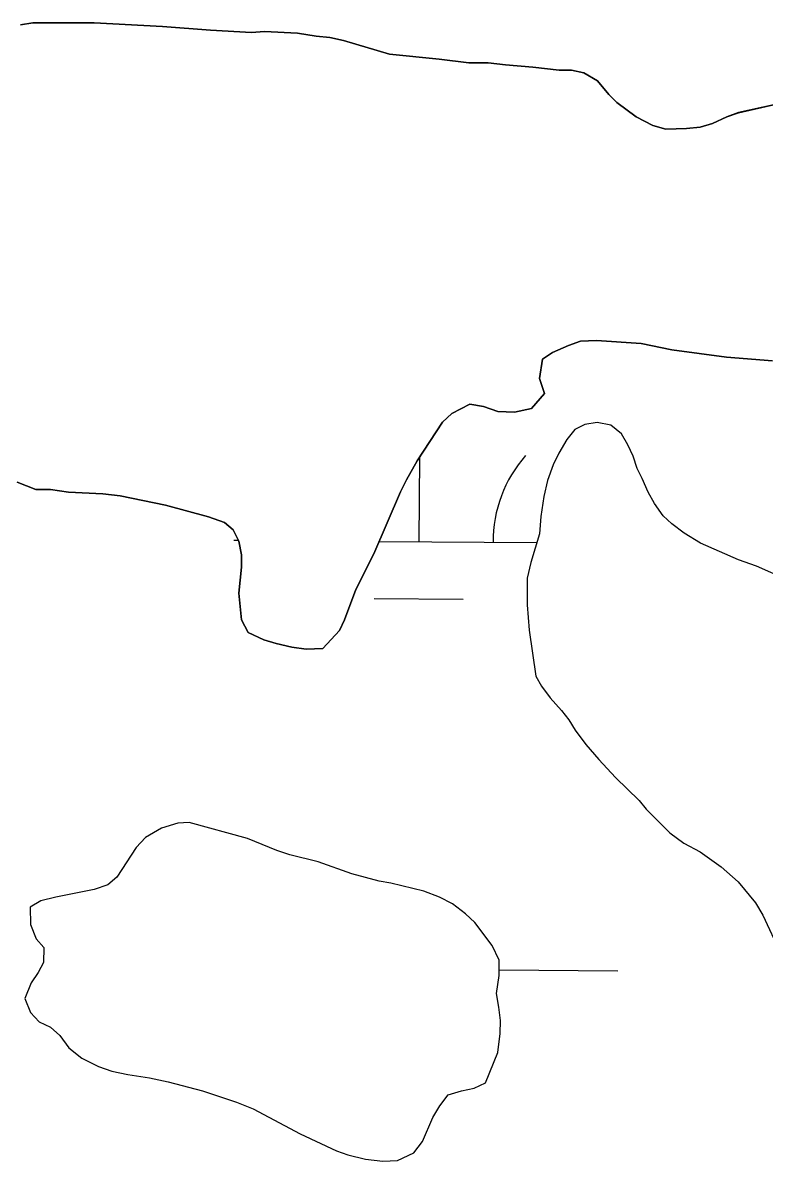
# Model space of a CAD drawing. Extents: x 3271442 to 3309282, y 752266 to 777610.
# Drawn here: x 3297690.1 to 3297890.3, y 768699.2 to 769006.6 of the extents above; entities that cross this region are included whole.
import ezdxf

# ---------------------------------------------------------------- set-up
doc = ezdxf.new("R2010")
doc.units = 0
for name, color, linetype in [('V-SITE-VEGE', 7, 'Continuous'), ('V-TOPO-SHOR', 7, 'Continuous'), ('V-WETL-SWMP', 7, 'Continuous')]:
    doc.layers.add(name, color=color, linetype=linetype)

msp = doc.modelspace()

# ---------------------------------------------------------------- linework, layer by layer
at = {"layer": 'V-SITE-VEGE'}
for points in [[(3297892.79, 768984.48), (3297883.27, 768982.35), (3297880.17, 768981.2), (3297876.28, 768979.45), (3297872.98, 768978.48), (3297869.29, 768978.1), (3297863.67, 768977.91), (3297860.17, 768978.89), (3297855.71, 768981.22), (3297850.47, 768985.11), (3297848.34, 768987.25), (3297845.24, 768990.94), (3297841.55, 768993.08), (3297838.25, 768993.86), (3297834.95, 768993.86), (3297827.77, 768994.65), (3297820.39, 768995.23), (3297815.73, 768995.82), (3297810.49, 768995.83), (3297802.54, 768996.81), (3297789.14, 768998.18), (3297776.72, 769001.88), (3297773.04, 769002.66), (3297769.35, 769003.05), (3297764.3, 769003.84), (3297755.37, 769004.23), (3297751.88, 769004.04), (3297740.81, 769004.64), (3297727.81, 769005.62), (3297709.36, 769006.61), (3297692.86, 769006.63), (3297689.56, 769006.05)], [(3297688.66, 768882.59), (3297693.7, 768880.64), (3297697.58, 768880.64), (3297702.44, 768879.85), (3297711.75, 768879.46), (3297716.41, 768878.87), (3297728.64, 768876.33), (3297740.29, 768873.21), (3297744.55, 768871.66), (3297746.88, 768869.71), (3297748.43, 768866.61), (3297749.2, 768862.92), (3297749.2, 768859.62), (3297748.42, 768852.63), (3297749.18, 768845.44), (3297750.93, 768841.95), (3297755.2, 768840), (3297758.5, 768839.03), (3297762.77, 768838.05), (3297766.65, 768837.47), (3297771.11, 768837.66), (3297775.58, 768842.51), (3297776.94, 768845.42), (3297780.06, 768853.57), (3297784.92, 768863.27), (3297792.12, 768879.95), (3297793.68, 768883.25), (3297796.6, 768888.3), (3297803.4, 768898.77), (3297805.93, 768901.1), (3297810.78, 768903.62), (3297814.47, 768903.03), (3297818.35, 768901.67), (3297822.82, 768901.47), (3297827.48, 768902.43), (3297830.98, 768906.51), (3297829.62, 768910.58), (3297830.4, 768915.83), (3297833.12, 768917.57), (3297837.4, 768919.51), (3297840.7, 768920.67), (3297844.97, 768920.86), (3297857, 768920.07), (3297865.35, 768918.31), (3297880.1, 768916.36), (3297892.52, 768915.37)], [(3297896.73, 768856.16), (3297888.19, 768859.86), (3297883.34, 768861.61), (3297873.06, 768866.09), (3297868.6, 768868.81), (3297865.3, 768871.33), (3297862.97, 768873.47), (3297860.65, 768876.78), (3297858.9, 768879.88), (3297857.35, 768883.57), (3297856, 768886.29), (3297854.84, 768889.59), (3297853.48, 768892.7), (3297851.73, 768895.61), (3297848.83, 768897.95), (3297845.14, 768898.73), (3297841.84, 768898.15), (3297839.12, 768896.79), (3297836.98, 768894.08), (3297834.84, 768890.39), (3297833.29, 768887.29), (3297831.73, 768883.02), (3297830.75, 768878.75), (3297829.97, 768873.31), (3297829.58, 768868.65), (3297827.24, 768860.89), (3297826.26, 768856.62), (3297826.26, 768849.44), (3297826.83, 768842.65), (3297828.57, 768830.22), (3297830.12, 768827.5), (3297832.44, 768824.39), (3297835.54, 768820.9), (3297837.48, 768818.37), (3297839.23, 768815.65), (3297842.13, 768811.76), (3297845.63, 768807.68), (3297850.08, 768802.83), (3297856.48, 768796.61), (3297858.42, 768794.28), (3297864.82, 768787.86), (3297868.51, 768785.14), (3297872.97, 768782.81), (3297878.6, 768778.72), (3297883.25, 768774.64), (3297887.91, 768769.01), (3297889.84, 768765.7), (3297894.68, 768755.41)]]:
    msp.add_lwpolyline(points, dxfattribs=at)
msp.add_lwpolyline([(3297818.38, 768728.62), (3297818.96, 768733.69), (3297819.07, 768737.19), (3297818.62, 768740.79), (3297817.95, 768744.51), (3297818.75, 768749.36), (3297818.75, 768753.53), (3297816.84, 768757.48), (3297812.11, 768763.69), (3297809.63, 768766.06), (3297806.14, 768768.77), (3297802.65, 768770.57), (3297798.36, 768772.16), (3297789.46, 768774.31), (3297786.3, 768774.87), (3297778.98, 768776.8), (3297769.85, 768780.08), (3297762.18, 768782), (3297758.69, 768783.13), (3297750.8, 768786.41), (3297735.02, 768790.72), (3297731.98, 768790.49), (3297727.58, 768789.14), (3297723.29, 768786.67), (3297720.7, 768783.96), (3297715.5, 768775.96), (3297713.13, 768773.82), (3297709.41, 768772.59), (3297699.03, 768770.57), (3297694.97, 768769.56), (3297692.16, 768767.87), (3297692.26, 768763.14), (3297693.72, 768759.3), (3297695.86, 768756.93), (3297695.75, 768752.87), (3297694.28, 768750.17), (3297692.36, 768747.35), (3297690.66, 768743.18), (3297692.24, 768739.35), (3297694.6, 768736.86), (3297697.64, 768735.4), (3297700.12, 768733.14), (3297702.6, 768729.86), (3297706.09, 768727.04), (3297710.6, 768724.78), (3297714.21, 768723.54), (3297718.49, 768722.64), (3297724.35, 768721.72), (3297729.42, 768720.7), (3297738.67, 768718.21), (3297747.79, 768715.16), (3297752.3, 768713.35), (3297765.03, 768706.58), (3297774.84, 768702.06), (3297777.88, 768700.92), (3297782.61, 768699.79), (3297787.35, 768699.22), (3297791.29, 768699.44), (3297795.69, 768701.47), (3297798.06, 768704.51), (3297800.78, 768711.05), (3297802.7, 768714.2), (3297804.96, 768717.13), (3297808.56, 768718.25), (3297811.95, 768718.93), (3297814.99, 768720.39)], close=True, dxfattribs=at)
at = {"layer": 'V-TOPO-SHOR'}
for points in [[(3297689.56, 769006.05), (3297692.86, 769006.63), (3297709.36, 769006.61), (3297727.81, 769005.62), (3297740.81, 769004.64), (3297751.88, 769004.04), (3297755.37, 769004.23), (3297764.3, 769003.84), (3297769.35, 769003.05), (3297773.04, 769002.66), (3297776.72, 769001.88), (3297789.14, 768998.18), (3297802.54, 768996.81), (3297810.49, 768995.83), (3297815.73, 768995.82), (3297820.39, 768995.23), (3297827.77, 768994.65), (3297834.95, 768993.86), (3297838.25, 768993.86), (3297841.55, 768993.08), (3297845.24, 768990.94), (3297848.34, 768987.25), (3297850.47, 768985.11), (3297855.71, 768981.22), (3297860.17, 768978.89), (3297863.67, 768977.91), (3297869.29, 768978.1), (3297872.98, 768978.48), (3297876.28, 768979.45), (3297880.17, 768981.2), (3297883.28, 768982.35)], [(3297883.28, 768982.35), (3297892.79, 768984.48)], [(3297892.52, 768915.37), (3297880.1, 768916.36), (3297865.35, 768918.31), (3297857, 768920.07), (3297844.97, 768920.86), (3297840.7, 768920.67), (3297837.4, 768919.51), (3297833.12, 768917.57), (3297830.4, 768915.83), (3297829.62, 768910.58), (3297830.98, 768906.51), (3297827.48, 768902.43), (3297822.82, 768901.47), (3297818.35, 768901.67), (3297814.47, 768903.03), (3297810.78, 768903.62), (3297805.93, 768901.1), (3297803.4, 768898.77), (3297796.6, 768888.3), (3297793.68, 768883.25), (3297792.12, 768879.95), (3297784.92, 768863.27), (3297780.06, 768853.57), (3297776.94, 768845.42), (3297775.58, 768842.51), (3297771.11, 768837.66), (3297766.65, 768837.47), (3297762.77, 768838.05), (3297758.5, 768839.03), (3297755.2, 768840), (3297750.93, 768841.95), (3297749.18, 768845.44), (3297748.42, 768852.63), (3297749.2, 768859.62), (3297749.2, 768862.92), (3297748.43, 768866.61), (3297746.88, 768869.71), (3297744.55, 768871.66), (3297740.29, 768873.21), (3297728.64, 768876.33), (3297716.41, 768878.87), (3297711.75, 768879.46), (3297702.44, 768879.85), (3297697.58, 768880.64), (3297693.7, 768880.64), (3297688.66, 768882.59)], [(3297896.73, 768856.16), (3297888.19, 768859.86), (3297883.34, 768861.61), (3297873.06, 768866.09), (3297868.6, 768868.81), (3297865.3, 768871.33), (3297862.97, 768873.47), (3297860.65, 768876.78), (3297858.9, 768879.88), (3297857.35, 768883.57), (3297856, 768886.29), (3297854.84, 768889.59), (3297853.48, 768892.7), (3297851.73, 768895.61), (3297848.83, 768897.95), (3297845.14, 768898.73), (3297841.84, 768898.15), (3297839.12, 768896.79), (3297836.98, 768894.08), (3297834.84, 768890.39), (3297833.29, 768887.29), (3297831.73, 768883.02), (3297830.75, 768878.75), (3297829.97, 768873.31), (3297829.58, 768868.65), (3297827.24, 768860.89), (3297826.26, 768856.62), (3297826.26, 768849.44), (3297826.83, 768842.65), (3297828.57, 768830.22), (3297830.12, 768827.5), (3297832.44, 768824.39), (3297835.54, 768820.9), (3297837.48, 768818.37), (3297839.23, 768815.65), (3297842.13, 768811.76), (3297845.63, 768807.68), (3297850.08, 768802.83), (3297856.48, 768796.61), (3297858.42, 768794.28), (3297864.82, 768787.86), (3297868.51, 768785.14), (3297872.97, 768782.81), (3297878.6, 768778.72), (3297883.25, 768774.64), (3297887.91, 768769.01), (3297889.84, 768765.7), (3297894.68, 768755.41)], [(3297818.38, 768728.62), (3297818.95, 768733.69), (3297819.07, 768737.19), (3297818.62, 768740.79), (3297817.95, 768744.51), (3297818.74, 768749.36), (3297818.75, 768753.53), (3297816.83, 768757.48), (3297812.11, 768763.69), (3297809.63, 768766.06), (3297806.14, 768768.77), (3297802.65, 768770.57), (3297798.36, 768772.16), (3297789.46, 768774.31), (3297786.3, 768774.87), (3297778.98, 768776.8), (3297769.85, 768780.08), (3297762.18, 768782), (3297758.69, 768783.13), (3297750.8, 768786.41), (3297735.02, 768790.71), (3297731.98, 768790.49), (3297727.58, 768789.14), (3297723.29, 768786.67), (3297720.7, 768783.96), (3297715.5, 768775.96), (3297713.13, 768773.82), (3297709.41, 768772.59), (3297699.03, 768770.57), (3297694.97, 768769.56), (3297692.16, 768767.87), (3297692.26, 768763.14), (3297693.72, 768759.3), (3297695.86, 768756.93), (3297695.75, 768752.87), (3297694.28, 768750.17), (3297692.36, 768747.35), (3297690.66, 768743.18), (3297692.24, 768739.35), (3297694.6, 768736.86), (3297697.64, 768735.4), (3297700.12, 768733.14), (3297702.6, 768729.86), (3297706.09, 768727.04), (3297710.6, 768724.78), (3297714.21, 768723.54), (3297718.49, 768722.63), (3297724.35, 768721.72), (3297729.42, 768720.7), (3297738.67, 768718.21), (3297747.79, 768715.16), (3297752.3, 768713.35), (3297765.03, 768706.58), (3297774.84, 768702.06), (3297777.88, 768700.92), (3297782.61, 768699.79), (3297787.35, 768699.22), (3297791.29, 768699.44), (3297795.69, 768701.47), (3297798.06, 768704.51), (3297800.78, 768711.05), (3297802.7, 768714.2), (3297804.96, 768717.13), (3297808.56, 768718.25), (3297811.95, 768718.93), (3297814.99, 768720.39), (3297818.38, 768728.62)]]:
    msp.add_lwpolyline(points, dxfattribs=at)
at = {"layer": 'V-WETL-SWMP'}
for p, q in [((3297797.09, 768866.52), (3297797.27, 768889.33)), ((3297747.09, 768866.93), (3297748.27, 768866.92)), ((3297786.37, 768866.6), (3297828.86, 768866.25)), ((3297784.96, 768851.18), (3297808.96, 768850.99)), ((3297818.75, 768750.9), (3297850.73, 768750.64))]:
    msp.add_line(p, q, dxfattribs=at)
for points in [[(3297869.29, 768978.1), (3297863.67, 768977.91), (3297860.17, 768978.89), (3297855.71, 768981.22), (3297850.47, 768985.11), (3297848.34, 768987.25), (3297845.24, 768990.94), (3297841.55, 768993.08), (3297838.25, 768993.86), (3297834.95, 768993.86), (3297827.77, 768994.65), (3297820.39, 768995.23), (3297815.73, 768995.82), (3297810.49, 768995.83), (3297802.54, 768996.81), (3297789.14, 768998.18), (3297776.72, 769001.88), (3297773.03, 769002.66), (3297769.35, 769003.05), (3297764.3, 769003.84), (3297755.37, 769004.23), (3297751.88, 769004.04), (3297740.81, 769004.64), (3297727.81, 769005.62), (3297709.37, 769006.61), (3297692.86, 769006.63), (3297689.56, 769006.05)], [(3297892.79, 768984.48), (3297883.28, 768982.36), (3297880.17, 768981.2), (3297876.28, 768979.45), (3297872.98, 768978.48), (3297869.29, 768978.1)], [(3297688.66, 768882.59), (3297693.7, 768880.64), (3297697.58, 768880.64), (3297702.44, 768879.85), (3297711.75, 768879.46), (3297716.41, 768878.87), (3297728.64, 768876.33), (3297740.28, 768873.21), (3297744.55, 768871.66), (3297746.88, 768869.71), (3297748.43, 768866.61), (3297749.2, 768862.92), (3297749.2, 768859.62), (3297748.42, 768852.63), (3297749.18, 768845.45), (3297750.93, 768841.95), (3297755.2, 768840), (3297758.5, 768839.03), (3297762.77, 768838.05), (3297766.65, 768837.47), (3297771.11, 768837.66), (3297775.58, 768842.51), (3297776.94, 768845.42), (3297780.06, 768853.57), (3297784.92, 768863.27), (3297792.12, 768879.95), (3297793.68, 768883.25), (3297796.6, 768888.3), (3297803.4, 768898.77), (3297805.93, 768901.1), (3297810.78, 768903.62), (3297814.47, 768903.03), (3297818.35, 768901.67), (3297822.82, 768901.47), (3297827.48, 768902.44), (3297830.98, 768906.51), (3297829.62, 768910.59), (3297830.4, 768915.83), (3297833.12, 768917.57), (3297837.4, 768919.51), (3297840.7, 768920.67), (3297844.97, 768920.86), (3297857, 768920.07), (3297865.35, 768918.31), (3297880.1, 768916.36), (3297892.52, 768915.37)], [(3297896.73, 768856.16), (3297888.19, 768859.86), (3297883.34, 768861.61), (3297873.06, 768866.09), (3297868.6, 768868.81), (3297865.3, 768871.33), (3297862.97, 768873.47), (3297860.65, 768876.78), (3297858.9, 768879.88), (3297857.35, 768883.57), (3297856, 768886.29), (3297854.84, 768889.59), (3297853.48, 768892.7), (3297851.74, 768895.61), (3297848.83, 768897.95), (3297845.14, 768898.73), (3297841.84, 768898.15), (3297839.12, 768896.79), (3297836.98, 768894.08), (3297834.84, 768890.39), (3297833.29, 768887.29), (3297831.73, 768883.02), (3297830.75, 768878.75), (3297829.97, 768873.31), (3297829.58, 768868.66), (3297827.24, 768860.89), (3297826.26, 768856.62), (3297826.26, 768849.44), (3297826.83, 768842.65), (3297828.57, 768830.22), (3297830.12, 768827.5), (3297832.44, 768824.39), (3297835.54, 768820.89), (3297837.48, 768818.37), (3297839.23, 768815.65), (3297842.14, 768811.76), (3297845.62, 768807.68), (3297850.08, 768802.83), (3297856.48, 768796.61), (3297858.42, 768794.28), (3297864.82, 768787.86), (3297868.51, 768785.14), (3297872.97, 768782.81), (3297878.6, 768778.72), (3297883.25, 768774.64), (3297887.9, 768769.01), (3297889.84, 768765.7), (3297894.68, 768755.41)]]:
    msp.add_lwpolyline(points, dxfattribs=at)
msp.add_lwpolyline([(3297818.38, 768728.62), (3297818.95, 768733.69), (3297819.07, 768737.18), (3297818.62, 768740.79), (3297817.95, 768744.51), (3297818.74, 768749.36), (3297818.75, 768753.53), (3297816.84, 768757.48), (3297812.11, 768763.69), (3297809.63, 768766.06), (3297806.14, 768768.77), (3297802.65, 768770.57), (3297798.36, 768772.16), (3297789.46, 768774.31), (3297786.3, 768774.87), (3297778.98, 768776.8), (3297769.85, 768780.08), (3297762.18, 768782), (3297758.69, 768783.13), (3297750.8, 768786.41), (3297735.02, 768790.71), (3297731.98, 768790.49), (3297727.58, 768789.14), (3297723.29, 768786.67), (3297720.7, 768783.96), (3297715.5, 768775.96), (3297713.13, 768773.82), (3297709.41, 768772.59), (3297699.03, 768770.57), (3297694.97, 768769.56), (3297692.15, 768767.87), (3297692.26, 768763.14), (3297693.72, 768759.3), (3297695.86, 768756.93), (3297695.75, 768752.87), (3297694.28, 768750.17), (3297692.36, 768747.35), (3297690.66, 768743.18), (3297692.24, 768739.35), (3297694.6, 768736.86), (3297697.64, 768735.4), (3297700.12, 768733.14), (3297702.6, 768729.87), (3297706.09, 768727.04), (3297710.6, 768724.78), (3297714.21, 768723.54), (3297718.49, 768722.63), (3297724.35, 768721.72), (3297729.42, 768720.7), (3297738.66, 768718.21), (3297747.79, 768715.16), (3297752.3, 768713.35), (3297765.03, 768706.58), (3297774.84, 768702.06), (3297777.88, 768700.92), (3297782.61, 768699.79), (3297787.35, 768699.22), (3297791.29, 768699.44), (3297795.69, 768701.47), (3297798.06, 768704.51), (3297800.78, 768711.05), (3297802.7, 768714.2), (3297804.96, 768717.13), (3297808.56, 768718.25), (3297811.95, 768718.93), (3297814.99, 768720.39)], close=True, dxfattribs=at)
msp.add_arc((3297852.33, 768866.54), 35.25, 138.7563, 180.2999, dxfattribs=at)

doc.saveas('drawing.dxf')
